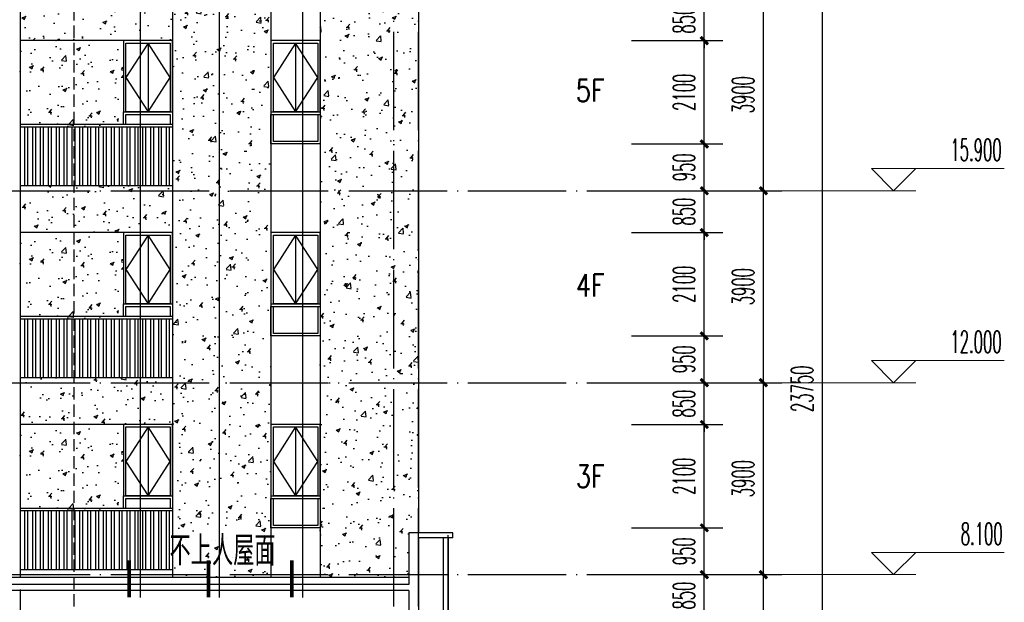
# Model space of a CAD drawing. Extents: x 1779708 to 7299578, y -1121471 to 88434.
# Tile 598 of 656: x 5553262 to 5573283, y -942144 to -930307. Entities that reach past the tile are written whole.
import ezdxf

# ---------------------------------------------------------------- set-up
doc = ezdxf.new("R2010")
doc.units = 0
doc.header["$LTSCALE"] = 1000
doc.header["$MEASUREMENT"] = 0
doc.linetypes.add('DASH', pattern=[0.35, 0.25, -0.1])
doc.linetypes.add('DOTE', pattern=[2.42, 2, -0.2, 0.02, -0.2])
doc.layers.get('0').update_dxf_attribs({"linetype": 'CONTINUOUS'})
doc.layers.get('Defpoints').update_dxf_attribs({"linetype": 'CONTINUOUS'})
doc.layers.add('DIM_ELEV', color=3, linetype='CONTINUOUS', lineweight=13)
for name, color, linetype in [('DIM_IDEN', 3, 'CONTINUOUS'), ('DOTE', 1, 'DOTE'), ('PUB_DIM', 3, 'CONTINUOUS'), ('PUB_TEXT', 7, 'CONTINUOUS'), ('SPACE', 7, 'CONTINUOUS'), ('WALL', 255, 'CONTINUOUS'), ('WINDOW', 2, 'CONTINUOUS'), ('栏杆', 6, 'CONTINUOUS'), ('立面中线', 140, 'CONTINUOUS'), ('立面填充图例白', 7, 'CONTINUOUS'), ('立面粗线', 30, 'CONTINUOUS'), ('立面细线', 114, 'CONTINUOUS')]:
    doc.layers.add(name, color=color, linetype=linetype)
doc.styles.add('_TCH_DIM', font='SIMPLEX.shx', dxfattribs={"width": 0.7, "bigfont": 'GBCBIG.shx'})
doc.styles.add('_TCH_DIM_T3', font='SIMPLEX.shx', dxfattribs={"width": 0.494118, "bigfont": 'GBCBIG.shx'})
doc.styles.add('_TCH_SPACE', font='SIMPLEX', dxfattribs={"height": 5, "bigfont": 'GBCBIG'})
doc.styles.add('dim_font', font='SIMPLEX.shx', dxfattribs={"width": 0.8})
doc.dimstyles.new('_TCH_ARCH&&150', dxfattribs={"dimtxt": 446.25, "dimasz": 150, "dimexe": 375, "dimexo": 450, "dimgap": 189.375, "dimtad": 1, "dimdec": 0, "dimzin": 0, "dimdsep": 46, "dimtxsty": '_TCH_DIM_T3', "dimblk": 'ARCHTICK', "dimcen": 0.09, "dimdle": 225, "dimclrt": 7, "dimazin": 2, "dimtfac": 1, "dimtdec": 0, "dimtix": 1, "dimtmove": 2, "dimatfit": 3, "dimfxl": 250, "dimtolj": 1, "dimtzin": 0, "dimarcsym": 0})
pattern_1 = [(50, (0, -3328.6), (819.83101, -71.725885), [85.725, -942.975]), (355, (0, -3328.6), (-158.59272, 859.75489), [68.58, -754.38]), (100.451, (68.3, -3334.6), (661.24126, 788.0251), [72.855, -801.405]), (46.1842, (0, -3100), (1219.85568, -189.19048), [128.5875, -1414.4625]), (96.6356, (101.7, -3115.8), (1068.31906, 1113.415), [109.2825, -1202.1075]), (351.184, (0, -3100), (1068.32073, 1113.41303), [102.87, -1131.57]), (21, (114.3, -3157.15), (682.26696, -460.19483), [85.725, -942.975]), (326, (114.3, -3157.15), (278.10913, 828.84585), [68.58, -754.38]), (71.4514, (171.16, -3195.5), (960.37421, 368.65286), [72.855, -801.405]), (37.5, (0, -3328.6), (13.898715, 380.497675), [0, -745.236, 0, -765.81, 0, -757.2375]), (7.5, (0, -3328.6), (300.68848, 450.812587), [0, -436.626, 0, -728.091, 0, -288.6075]), (327.5, (-254.9, -3328.6), (610.157678, -25.779348), [0, -285.75, 0, -891.54, 0, -1183.005]), (317.5, (-369.2, -3328.6), (666.581316, 114.41921), [0, -371.475, 0, -592.074, 0, -840.105])]

# ---------------------------------------------------------------- blocks, each defined once
blk = doc.blocks.new('_ArchTick')
at = {"color": 0, "linetype": 'ByBlock', "const_width": 0.4}
blk.add_lwpolyline([(-0.5, -0.5), (0.5, 0.5)], dxfattribs=at)
blk = doc.blocks.new('*D191')
at = {"layer": 'Defpoints', "color": 0, "transparency": 16777216}
for p in [(5567650, -925932), (5569583, -925932), (5567650, -949682)]:
    blk.add_point(p, dxfattribs=at)
at = {"layer": 'PUB_DIM', "color": 0, "lineweight": -2, "transparency": 16777216}
for p, q in [((5569583, -949907), (5569583, -925707)), ((5568100, -925932), (5569958, -925932)), ((5568100, -949682), (5569958, -949682))]:
    blk.add_line(p, q, dxfattribs=at)
at = {"layer": 'PUB_DIM', "color": 0, "lineweight": -2, "transparency": 16777216, "xscale": 150, "yscale": 150, "zscale": 150}
for p, rotation in [((5569583, -925932), 90), ((5569583, -949682), 270)]:
    blk.add_blockref('_ArchTick', p, dxfattribs=dict(at, rotation=rotation))
at = {"layer": 'PUB_DIM', "color": 7, "transparency": 16777216, "insert": (5569170, -937807), "char_height": 446.2, "attachment_point": 5, "rotation": 90, "style": '_TCH_DIM_T3'}
blk.add_mtext('\\A1;23750', dxfattribs=at)
blk = doc.blocks.new('*D194')
at = {"layer": 'Defpoints', "color": 0, "transparency": 16777216}
for p in [(5566450, -941582), (5568383, -941582), (5566450, -945482)]:
    blk.add_point(p, dxfattribs=at)
at = {"layer": 'PUB_DIM', "color": 0, "lineweight": -2, "transparency": 16777216}
for p, q in [((5568383, -945707), (5568383, -941357)), ((5566900, -941582), (5568758, -941582)), ((5566900, -945482), (5568758, -945482))]:
    blk.add_line(p, q, dxfattribs=at)
at = {"layer": 'PUB_DIM', "color": 0, "lineweight": -2, "transparency": 16777216, "xscale": 150, "yscale": 150, "zscale": 150}
for p, rotation in [((5568383, -941582), 90), ((5568383, -945482), 270)]:
    blk.add_blockref('_ArchTick', p, dxfattribs=dict(at, rotation=rotation))
at = {"layer": 'PUB_DIM', "color": 7, "transparency": 16777216, "insert": (5567970, -943532), "char_height": 446.2, "attachment_point": 5, "rotation": 90, "style": '_TCH_DIM_T3'}
blk.add_mtext('\\A1;3900', dxfattribs=at)
blk = doc.blocks.new('*D195')
at = {"layer": 'Defpoints', "color": 0, "transparency": 16777216}
for p in [(5566450, -937682), (5568383, -937682), (5566450, -941582)]:
    blk.add_point(p, dxfattribs=at)
at = {"layer": 'PUB_DIM', "color": 0, "lineweight": -2, "transparency": 16777216}
for p, q in [((5568383, -941807), (5568383, -937457)), ((5566900, -937682), (5568758, -937682)), ((5566900, -941582), (5568758, -941582))]:
    blk.add_line(p, q, dxfattribs=at)
at = {"layer": 'PUB_DIM', "color": 0, "lineweight": -2, "transparency": 16777216, "xscale": 150, "yscale": 150, "zscale": 150}
for p, rotation in [((5568383, -937682), 90), ((5568383, -941582), 270)]:
    blk.add_blockref('_ArchTick', p, dxfattribs=dict(at, rotation=rotation))
at = {"layer": 'PUB_DIM', "color": 7, "transparency": 16777216, "insert": (5567970, -939632), "char_height": 446.2, "attachment_point": 5, "rotation": 90, "style": '_TCH_DIM_T3'}
blk.add_mtext('\\A1;3900', dxfattribs=at)
blk = doc.blocks.new('*D196')
at = {"layer": 'Defpoints', "color": 0, "transparency": 16777216}
for p in [(5566450, -933782), (5568383, -933782), (5566450, -937682)]:
    blk.add_point(p, dxfattribs=at)
at = {"layer": 'PUB_DIM', "color": 0, "lineweight": -2, "transparency": 16777216}
for p, q in [((5568383, -937907), (5568383, -933557)), ((5566900, -933782), (5568758, -933782)), ((5566900, -937682), (5568758, -937682))]:
    blk.add_line(p, q, dxfattribs=at)
at = {"layer": 'PUB_DIM', "color": 0, "lineweight": -2, "transparency": 16777216, "xscale": 150, "yscale": 150, "zscale": 150}
for p, rotation in [((5568383, -933782), 90), ((5568383, -937682), 270)]:
    blk.add_blockref('_ArchTick', p, dxfattribs=dict(at, rotation=rotation))
at = {"layer": 'PUB_DIM', "color": 7, "transparency": 16777216, "insert": (5567970, -935732), "char_height": 446.2, "attachment_point": 5, "rotation": 90, "style": '_TCH_DIM_T3'}
blk.add_mtext('\\A1;3900', dxfattribs=at)
blk = doc.blocks.new('*D197')
at = {"layer": 'Defpoints', "color": 0, "transparency": 16777216}
for p in [(5566450, -929882), (5568383, -929882), (5566450, -933782)]:
    blk.add_point(p, dxfattribs=at)
at = {"layer": 'PUB_DIM', "color": 0, "lineweight": -2, "transparency": 16777216}
for p, q in [((5568383, -934007), (5568383, -929657)), ((5566900, -929882), (5568758, -929882)), ((5566900, -933782), (5568758, -933782))]:
    blk.add_line(p, q, dxfattribs=at)
at = {"layer": 'PUB_DIM', "color": 0, "lineweight": -2, "transparency": 16777216, "xscale": 150, "yscale": 150, "zscale": 150}
for p, rotation in [((5568383, -929882), 90), ((5568383, -933782), 270)]:
    blk.add_blockref('_ArchTick', p, dxfattribs=dict(at, rotation=rotation))
at = {"layer": 'PUB_DIM', "color": 7, "transparency": 16777216, "insert": (5567970, -931832), "char_height": 446.2, "attachment_point": 5, "rotation": 90, "style": '_TCH_DIM_T3'}
blk.add_mtext('\\A1;3900', dxfattribs=at)
blk = doc.blocks.new('*D407')
at = {"layer": 'Defpoints', "color": 0, "transparency": 16777216}
for p in [(5565250, -941582), (5567183, -941582), (5565250, -942432)]:
    blk.add_point(p, dxfattribs=at)
at = {"layer": 'PUB_DIM', "color": 0, "lineweight": -2, "transparency": 16777216}
for p, q in [((5567183, -941582), (5567183, -941432)), ((5565700, -941582), (5567558, -941582)), ((5567183, -942432), (5567183, -941582)), ((5565700, -942432), (5567558, -942432)), ((5567183, -942432), (5567183, -942582))]:
    blk.add_line(p, q, dxfattribs=at)
at = {"layer": 'PUB_DIM', "color": 0, "lineweight": -2, "transparency": 16777216, "xscale": 150, "yscale": 150, "zscale": 150}
for p, rotation in [((5567183, -941582), 270), ((5567183, -942432), 90)]:
    blk.add_blockref('_ArchTick', p, dxfattribs=dict(at, rotation=rotation))
at = {"layer": 'PUB_DIM', "color": 7, "transparency": 16777216, "insert": (5566770, -942007), "char_height": 446.2, "attachment_point": 5, "rotation": 90, "style": '_TCH_DIM_T3'}
blk.add_mtext('\\A1;850', dxfattribs=at)
blk = doc.blocks.new('*D408')
at = {"layer": 'Defpoints', "color": 0, "transparency": 16777216}
for p in [(5565250, -940632), (5567183, -940632), (5565250, -941582)]:
    blk.add_point(p, dxfattribs=at)
at = {"layer": 'PUB_DIM', "color": 0, "lineweight": -2, "transparency": 16777216}
for p, q in [((5567183, -941807), (5567183, -940407)), ((5565700, -940632), (5567558, -940632)), ((5565700, -941582), (5567558, -941582))]:
    blk.add_line(p, q, dxfattribs=at)
at = {"layer": 'PUB_DIM', "color": 0, "lineweight": -2, "transparency": 16777216, "xscale": 150, "yscale": 150, "zscale": 150}
for p, rotation in [((5567183, -940632), 90), ((5567183, -941582), 270)]:
    blk.add_blockref('_ArchTick', p, dxfattribs=dict(at, rotation=rotation))
at = {"layer": 'PUB_DIM', "color": 7, "transparency": 16777216, "insert": (5566770, -941107), "char_height": 446.2, "attachment_point": 5, "rotation": 90, "style": '_TCH_DIM_T3'}
blk.add_mtext('\\A1;950', dxfattribs=at)
blk = doc.blocks.new('*D409')
at = {"layer": 'Defpoints', "color": 0, "transparency": 16777216}
for p in [(5565250, -938532), (5567183, -938532), (5565250, -940632)]:
    blk.add_point(p, dxfattribs=at)
at = {"layer": 'PUB_DIM', "color": 0, "lineweight": -2, "transparency": 16777216}
for p, q in [((5567183, -940857), (5567183, -938307)), ((5565700, -938532), (5567558, -938532)), ((5565700, -940632), (5567558, -940632))]:
    blk.add_line(p, q, dxfattribs=at)
at = {"layer": 'PUB_DIM', "color": 0, "lineweight": -2, "transparency": 16777216, "xscale": 150, "yscale": 150, "zscale": 150}
for p, rotation in [((5567183, -938532), 90), ((5567183, -940632), 270)]:
    blk.add_blockref('_ArchTick', p, dxfattribs=dict(at, rotation=rotation))
at = {"layer": 'PUB_DIM', "color": 7, "transparency": 16777216, "insert": (5566770, -939582), "char_height": 446.2, "attachment_point": 5, "rotation": 90, "style": '_TCH_DIM_T3'}
blk.add_mtext('\\A1;2100', dxfattribs=at)
blk = doc.blocks.new('*D410')
at = {"layer": 'Defpoints', "color": 0, "transparency": 16777216}
for p in [(5565250, -937682), (5567183, -937682), (5565250, -938532)]:
    blk.add_point(p, dxfattribs=at)
at = {"layer": 'PUB_DIM', "color": 0, "lineweight": -2, "transparency": 16777216}
for p, q in [((5567183, -937682), (5567183, -937532)), ((5565700, -937682), (5567558, -937682)), ((5567183, -938532), (5567183, -937682)), ((5565700, -938532), (5567558, -938532)), ((5567183, -938532), (5567183, -938682))]:
    blk.add_line(p, q, dxfattribs=at)
at = {"layer": 'PUB_DIM', "color": 0, "lineweight": -2, "transparency": 16777216, "xscale": 150, "yscale": 150, "zscale": 150}
for p, rotation in [((5567183, -937682), 270), ((5567183, -938532), 90)]:
    blk.add_blockref('_ArchTick', p, dxfattribs=dict(at, rotation=rotation))
at = {"layer": 'PUB_DIM', "color": 7, "transparency": 16777216, "insert": (5566770, -938107), "char_height": 446.2, "attachment_point": 5, "rotation": 90, "style": '_TCH_DIM_T3'}
blk.add_mtext('\\A1;850', dxfattribs=at)
blk = doc.blocks.new('*D411')
at = {"layer": 'Defpoints', "color": 0, "transparency": 16777216}
for p in [(5565250, -936732), (5567183, -936732), (5565250, -937682)]:
    blk.add_point(p, dxfattribs=at)
at = {"layer": 'PUB_DIM', "color": 0, "lineweight": -2, "transparency": 16777216}
for p, q in [((5567183, -937907), (5567183, -936507)), ((5565700, -936732), (5567558, -936732)), ((5565700, -937682), (5567558, -937682))]:
    blk.add_line(p, q, dxfattribs=at)
at = {"layer": 'PUB_DIM', "color": 0, "lineweight": -2, "transparency": 16777216, "xscale": 150, "yscale": 150, "zscale": 150}
for p, rotation in [((5567183, -936732), 90), ((5567183, -937682), 270)]:
    blk.add_blockref('_ArchTick', p, dxfattribs=dict(at, rotation=rotation))
at = {"layer": 'PUB_DIM', "color": 7, "transparency": 16777216, "insert": (5566770, -937207), "char_height": 446.2, "attachment_point": 5, "rotation": 90, "style": '_TCH_DIM_T3'}
blk.add_mtext('\\A1;950', dxfattribs=at)
blk = doc.blocks.new('*D412')
at = {"layer": 'Defpoints', "color": 0, "transparency": 16777216}
for p in [(5565250, -934632), (5567183, -934632), (5565250, -936732)]:
    blk.add_point(p, dxfattribs=at)
at = {"layer": 'PUB_DIM', "color": 0, "lineweight": -2, "transparency": 16777216}
for p, q in [((5567183, -936957), (5567183, -934407)), ((5565700, -934632), (5567558, -934632)), ((5565700, -936732), (5567558, -936732))]:
    blk.add_line(p, q, dxfattribs=at)
at = {"layer": 'PUB_DIM', "color": 0, "lineweight": -2, "transparency": 16777216, "xscale": 150, "yscale": 150, "zscale": 150}
for p, rotation in [((5567183, -934632), 90), ((5567183, -936732), 270)]:
    blk.add_blockref('_ArchTick', p, dxfattribs=dict(at, rotation=rotation))
at = {"layer": 'PUB_DIM', "color": 7, "transparency": 16777216, "insert": (5566770, -935682), "char_height": 446.2, "attachment_point": 5, "rotation": 90, "style": '_TCH_DIM_T3'}
blk.add_mtext('\\A1;2100', dxfattribs=at)
blk = doc.blocks.new('*D413')
at = {"layer": 'Defpoints', "color": 0, "transparency": 16777216}
for p in [(5565250, -933782), (5567183, -933782), (5565250, -934632)]:
    blk.add_point(p, dxfattribs=at)
at = {"layer": 'PUB_DIM', "color": 0, "lineweight": -2, "transparency": 16777216}
for p, q in [((5567183, -933782), (5567183, -933632)), ((5565700, -933782), (5567558, -933782)), ((5567183, -934632), (5567183, -933782)), ((5565700, -934632), (5567558, -934632)), ((5567183, -934632), (5567183, -934782))]:
    blk.add_line(p, q, dxfattribs=at)
at = {"layer": 'PUB_DIM', "color": 0, "lineweight": -2, "transparency": 16777216, "xscale": 150, "yscale": 150, "zscale": 150}
for p, rotation in [((5567183, -933782), 270), ((5567183, -934632), 90)]:
    blk.add_blockref('_ArchTick', p, dxfattribs=dict(at, rotation=rotation))
at = {"layer": 'PUB_DIM', "color": 7, "transparency": 16777216, "insert": (5566770, -934207), "char_height": 446.2, "attachment_point": 5, "rotation": 90, "style": '_TCH_DIM_T3'}
blk.add_mtext('\\A1;850', dxfattribs=at)
blk = doc.blocks.new('*D414')
at = {"layer": 'Defpoints', "color": 0, "transparency": 16777216}
for p in [(5565250, -932832), (5567183, -932832), (5565250, -933782)]:
    blk.add_point(p, dxfattribs=at)
at = {"layer": 'PUB_DIM', "color": 0, "lineweight": -2, "transparency": 16777216}
for p, q in [((5567183, -934007), (5567183, -932607)), ((5565700, -932832), (5567558, -932832)), ((5565700, -933782), (5567558, -933782))]:
    blk.add_line(p, q, dxfattribs=at)
at = {"layer": 'PUB_DIM', "color": 0, "lineweight": -2, "transparency": 16777216, "xscale": 150, "yscale": 150, "zscale": 150}
for p, rotation in [((5567183, -932832), 90), ((5567183, -933782), 270)]:
    blk.add_blockref('_ArchTick', p, dxfattribs=dict(at, rotation=rotation))
at = {"layer": 'PUB_DIM', "color": 7, "transparency": 16777216, "insert": (5566770, -933307), "char_height": 446.2, "attachment_point": 5, "rotation": 90, "style": '_TCH_DIM_T3'}
blk.add_mtext('\\A1;950', dxfattribs=at)
blk = doc.blocks.new('*D415')
at = {"layer": 'Defpoints', "color": 0, "transparency": 16777216}
for p in [(5565250, -930732), (5567183, -930732), (5565250, -932832)]:
    blk.add_point(p, dxfattribs=at)
at = {"layer": 'PUB_DIM', "color": 0, "lineweight": -2, "transparency": 16777216}
for p, q in [((5567183, -933057), (5567183, -930507)), ((5565700, -930732), (5567558, -930732)), ((5565700, -932832), (5567558, -932832))]:
    blk.add_line(p, q, dxfattribs=at)
at = {"layer": 'PUB_DIM', "color": 0, "lineweight": -2, "transparency": 16777216, "xscale": 150, "yscale": 150, "zscale": 150}
for p, rotation in [((5567183, -930732), 90), ((5567183, -932832), 270)]:
    blk.add_blockref('_ArchTick', p, dxfattribs=dict(at, rotation=rotation))
at = {"layer": 'PUB_DIM', "color": 7, "transparency": 16777216, "insert": (5566770, -931782), "char_height": 446.2, "attachment_point": 5, "rotation": 90, "style": '_TCH_DIM_T3'}
blk.add_mtext('\\A1;2100', dxfattribs=at)
blk = doc.blocks.new('*D416')
at = {"layer": 'Defpoints', "color": 0, "transparency": 16777216}
for p in [(5565250, -929882), (5567183, -929882), (5565250, -930732)]:
    blk.add_point(p, dxfattribs=at)
at = {"layer": 'PUB_DIM', "color": 0, "lineweight": -2, "transparency": 16777216}
for p, q in [((5567183, -929882), (5567183, -929732)), ((5565700, -929882), (5567558, -929882)), ((5567183, -930732), (5567183, -929882)), ((5565700, -930732), (5567558, -930732)), ((5567183, -930732), (5567183, -930882))]:
    blk.add_line(p, q, dxfattribs=at)
at = {"layer": 'PUB_DIM', "color": 0, "lineweight": -2, "transparency": 16777216, "xscale": 150, "yscale": 150, "zscale": 150}
for p, rotation in [((5567183, -929882), 270), ((5567183, -930732), 90)]:
    blk.add_blockref('_ArchTick', p, dxfattribs=dict(at, rotation=rotation))
at = {"layer": 'PUB_DIM', "color": 7, "transparency": 16777216, "insert": (5566770, -930307), "char_height": 446.2, "attachment_point": 5, "rotation": 90, "style": '_TCH_DIM_T3'}
blk.add_mtext('\\A1;850', dxfattribs=at)

msp = doc.modelspace()

# ---------------------------------------------------------------- hatches: boundary and pattern name
at = {"layer": '立面填充图例白'}
h = msp.add_hatch(dxfattribs=at)
h.set_pattern_fill('AR-CONC', color=0, scale=450, style=0)
h.set_pattern_definition(pattern_1)
h.paths.add_polyline_path([(5561371.5, -924931.9), (5553271.5, -924931.9), (5553271.5, -926831.9), (5556371.5, -926831.9), (5556371.5, -928281.9), (5556371.5, -928531.9), (5556371.5, -929931.9), (5556371.5, -933831.9), (5556371.5, -937731.9), (5556371.5, -941631.9), (5558371.5, -941631.9), (5558371.5, -937731.9), (5558371.5, -933831.9), (5558371.5, -929931.9), (5558371.5, -926831.9), (5559371.5, -926831.9), (5559371.5, -928281.9), (5559371.5, -929931.9), (5559371.5, -933831.9), (5559371.5, -937731.9), (5559371.5, -941631.9), (5561171.5, -941631.9), (5561171.5, -940731.9), (5561371.5, -940731.9), (5561371.5, -937731.9), (5561371.5, -933831.9), (5561371.5, -929931.9)])
h = msp.add_hatch(dxfattribs=at)
h.set_pattern_fill('AR-CONC', color=0, scale=450, style=0)
h.set_pattern_definition(pattern_1)
h.paths.add_polyline_path([(5556371.5, -929931.9), (5556371.5, -929781.9), (5553271.5, -929781.9), (5553271.5, -929931.9), (5553271.5, -930731.9), (5556371.5, -930731.9)])
h.paths.add_polyline_path([(5556371.5, -933831.9), (5556371.5, -933681.9), (5553271.5, -933681.9), (5553271.5, -933831.9), (5553271.5, -934631.9), (5556371.5, -934631.9)])
h.paths.add_polyline_path([(5556371.5, -937731.9), (5556371.5, -937581.9), (5553271.5, -937581.9), (5553271.5, -937731.9), (5553271.5, -938531.9), (5556371.5, -938531.9)])
h = msp.add_hatch(dxfattribs=at)
h.set_pattern_fill('AR-CONC', color=0, scale=450, style=0)
h.set_pattern_definition([(50, (9e-10, -7278.6), (819.83101, -71.725885), [85.725, -942.975]), (355, (9e-10, -7278.6), (-158.59272, 859.75489), [68.58, -754.38]), (100.451, (68.3, -7284.6), (661.24126, 788.0251), [72.855, -801.405]), (46.1842, (9e-10, -7050), (1219.85568, -189.19048), [128.5875, -1414.4625]), (96.6356, (101.7, -7065.8), (1068.31906, 1113.415), [109.2825, -1202.1075]), (351.184, (9e-10, -7050), (1068.32073, 1113.41303), [102.87, -1131.57]), (21, (114.3, -7107.15), (682.26696, -460.19483), [85.725, -942.975]), (326, (114.3, -7107.15), (278.10913, 828.84585), [68.58, -754.38]), (71.4514, (171.16, -7145.5), (960.37421, 368.65286), [72.855, -801.405]), (37.5, (9e-10, -7278.6), (13.898715, 380.497675), [0, -745.236, 0, -765.81, 0, -757.2375]), (7.5, (9e-10, -7278.6), (300.68848, 450.812587), [0, -436.626, 0, -728.091, 0, -288.6075]), (327.5, (-254.9, -7278.6), (610.157678, -25.779348), [0, -285.75, 0, -891.54, 0, -1183.005]), (317.5, (-369.2, -7278.6), (666.581316, 114.41921), [0, -371.475, 0, -592.074, 0, -840.105])])
h.paths.add_polyline_path([(5555371.5, -930781.9), (5553271.5, -930781.9), (5553271.5, -932481.9), (5555371.5, -932481.9), (5555371.5, -932231.9)])
h = msp.add_hatch(dxfattribs=at)
h.set_pattern_fill('AR-CONC', color=0, scale=450, style=0)
h.set_pattern_definition([(50, (9e-10, -11178.6), (819.83101, -71.725885), [85.725, -942.975]), (355, (9e-10, -11178.6), (-158.59272, 859.75489), [68.58, -754.38]), (100.451, (68.3, -11184.6), (661.24126, 788.0251), [72.855, -801.405]), (46.1842, (9e-10, -10950), (1219.85568, -189.19048), [128.5875, -1414.4625]), (96.6356, (101.7, -10965.8), (1068.31906, 1113.415), [109.2825, -1202.1075]), (351.184, (9e-10, -10950), (1068.32073, 1113.41303), [102.87, -1131.57]), (21, (114.3, -11007.15), (682.26696, -460.19483), [85.725, -942.975]), (326, (114.3, -11007.15), (278.10913, 828.84585), [68.58, -754.38]), (71.4514, (171.16, -11045.5), (960.37421, 368.65286), [72.855, -801.405]), (37.5, (9e-10, -11178.6), (13.898715, 380.497675), [0, -745.236, 0, -765.81, 0, -757.2375]), (7.5, (9e-10, -11178.6), (300.68848, 450.812587), [0, -436.626, 0, -728.091, 0, -288.6075]), (327.5, (-254.9, -11178.6), (610.157678, -25.779348), [0, -285.75, 0, -891.54, 0, -1183.005]), (317.5, (-369.2, -11178.6), (666.581316, 114.41921), [0, -371.475, 0, -592.074, 0, -840.105])])
h.paths.add_polyline_path([(5555371.5, -934681.9), (5553271.5, -934681.9), (5553271.5, -936381.9), (5555371.5, -936381.9), (5555371.5, -936131.9)])
h = msp.add_hatch(dxfattribs=at)
h.set_pattern_fill('AR-CONC', color=0, scale=450, style=0)
h.set_pattern_definition([(50, (9e-10, -15078.6), (819.83101, -71.725885), [85.725, -942.975]), (355, (9e-10, -15078.6), (-158.59272, 859.75489), [68.58, -754.38]), (100.451, (68.3, -15084.6), (661.24126, 788.0251), [72.855, -801.405]), (46.1842, (9e-10, -14850), (1219.85568, -189.19048), [128.5875, -1414.4625]), (96.6356, (101.7, -14865.8), (1068.31906, 1113.415), [109.2825, -1202.1075]), (351.184, (9e-10, -14850), (1068.32073, 1113.41303), [102.87, -1131.57]), (21, (114.3, -14907.15), (682.26696, -460.19483), [85.725, -942.975]), (326, (114.3, -14907.15), (278.10913, 828.84585), [68.58, -754.38]), (71.4514, (171.16, -14945.5), (960.37421, 368.65286), [72.855, -801.405]), (37.5, (9e-10, -15078.6), (13.898715, 380.497675), [0, -745.236, 0, -765.81, 0, -757.2375]), (7.5, (9e-10, -15078.6), (300.68848, 450.812587), [0, -436.626, 0, -728.091, 0, -288.6075]), (327.5, (-254.9, -15078.6), (610.157678, -25.779348), [0, -285.75, 0, -891.54, 0, -1183.005]), (317.5, (-369.2, -15078.6), (666.581316, 114.41921), [0, -371.475, 0, -592.074, 0, -840.105])])
h.paths.add_polyline_path([(5555371.5, -938581.9), (5553271.5, -938581.9), (5553271.5, -940281.9), (5555371.5, -940281.9), (5555371.5, -940031.9)])

# ---------------------------------------------------------------- linework, layer by layer
at = {"layer": 'DIM_ELEV'}
for p, q in [((5571032.7, -933781.9), (5570582.7, -933331.9)), ((5570582.7, -933331.9), (5573282.7, -933331.9)), ((5571032.7, -933781.9), (5571482.7, -933331.9)), ((5568557.7, -933781.9), (5571482.7, -933781.9)), ((5571032.7, -937681.9), (5570582.7, -937231.9)), ((5570582.7, -937231.9), (5573282.7, -937231.9)), ((5571032.7, -937681.9), (5571482.7, -937231.9)), ((5568557.7, -937681.9), (5571482.7, -937681.9)), ((5571032.7, -941581.9), (5570582.7, -941131.9)), ((5570582.7, -941131.9), (5573282.7, -941131.9)), ((5571032.7, -941581.9), (5571482.7, -941131.9)), ((5568557.7, -941581.9), (5571482.7, -941581.9))]:
    msp.add_line(p, q, dxfattribs=at)
at = {"layer": 'DIM_IDEN'}
for p, q in [((5555715.6, -942043.1), (5555715.6, -918484.6)), ((5557326, -942043.1), (5557326, -920317.6)), ((5559021.3, -942043.1), (5559021.3, -922622.8))]:
    msp.add_line(p, q, dxfattribs=at)
at = {"layer": 'DIM_IDEN', "linetype": 'DASH'}
msp.add_lwpolyline([(5552280.9, -943576.2), (5553368.6, -943576.2, 0.4142136), (5554368.6, -942576.2), (5554368.6, -921621.9, 0.4142136), (5553368.6, -920621.9), (5552280.9, -920621.9, 0.4142136), (5551280.9, -921621.9), (5551280.9, -942576.2, 0.4142136)], format="xyb", close=True, dxfattribs=at)
at = {"layer": 'DIM_IDEN', "const_width": 75}
for points in [[(5555490.6, -942043.1), (5555490.6, -941293.1)], [(5557101, -942043.1), (5557101, -941293.1)], [(5558796.3, -942043.1), (5558796.3, -941293.1)]]:
    msp.add_lwpolyline(points, dxfattribs=at)
at = {"layer": 'DOTE'}
for p, q in [((5560871.5, -954331.9), (5560871.5, -925931.9)), ((5561371.5, -954331.9), (5561371.5, -925931.9)), ((5477674.9, -933781.9), (5567316.7, -933781.9)), ((5477674.9, -937681.9), (5567316.7, -937681.9)), ((5477674.9, -941581.9), (5567316.7, -941581.9))]:
    msp.add_line(p, q, dxfattribs=at)
at = {"layer": 'WALL'}
for p, q in [((5561171.5, -940731.9), (5561171.5, -941781.9)), ((5561871.5, -940731.9), (5561171.5, -940731.9)), ((5562071.5, -940731.9), (5561871.5, -940731.9)), ((5562071.5, -940831.9), (5562071.5, -940731.9)), ((5561371.5, -940831.9), (5561371.5, -941881.9)), ((5561871.5, -940831.9), (5561371.5, -940831.9)), ((5562071.5, -940831.9), (5561871.5, -940831.9)), ((5561871.5, -940831.9), (5561871.5, -943181.9)), ((5561971.5, -940831.9), (5561971.5, -943181.9)), ((5561171.5, -941781.9), (5552971.5, -941781.9)), ((5561171.5, -941901.9), (5552971.5, -941901.9)), ((5561171.5, -941901.9), (5561171.5, -943281.9)), ((5561371.5, -941881.9), (5561371.5, -943181.9))]:
    msp.add_line(p, q, dxfattribs=at)
at = {"layer": 'WINDOW'}
for points in [[(5555421.5, -930781.9), (5556321.5, -930781.9), (5556321.5, -932181.9), (5555421.5, -932181.9)], [(5558421.5, -930781.9), (5559321.5, -930781.9), (5559321.5, -932181.9), (5558421.5, -932181.9)], [(5558421.5, -932231.9), (5559321.5, -932231.9), (5559321.5, -932781.9), (5558421.5, -932781.9)], [(5555421.5, -934681.9), (5556321.5, -934681.9), (5556321.5, -936081.9), (5555421.5, -936081.9)], [(5558421.5, -934681.9), (5559321.5, -934681.9), (5559321.5, -936081.9), (5558421.5, -936081.9)], [(5558421.5, -936131.9), (5559321.5, -936131.9), (5559321.5, -936681.9), (5558421.5, -936681.9)], [(5555421.5, -938581.9), (5556321.5, -938581.9), (5556321.5, -939981.9), (5555421.5, -939981.9)], [(5558421.5, -938581.9), (5559321.5, -938581.9), (5559321.5, -939981.9), (5558421.5, -939981.9)], [(5558421.5, -940031.9), (5559321.5, -940031.9), (5559321.5, -940581.9), (5558421.5, -940581.9)]]:
    msp.add_lwpolyline(points, close=True, dxfattribs=at)
for points in [[(5555421.5, -932431.9), (5555421.5, -932231.9), (5556321.5, -932231.9), (5556321.5, -932431.9)], [(5555421.5, -936331.9), (5555421.5, -936131.9), (5556321.5, -936131.9), (5556321.5, -936331.9)], [(5555421.5, -940231.9), (5555421.5, -940031.9), (5556321.5, -940031.9), (5556321.5, -940231.9)]]:
    msp.add_lwpolyline(points, dxfattribs=at)
at = {"layer": '栏杆'}
for points in [[(5553271.5, -932431.9), (5556371.5, -932431.9)], [(5553271.5, -932481.9), (5556371.5, -932481.9)], [(5553361.5, -932481.9), (5553361.5, -933681.9)], [(5553421.5, -932481.9), (5553421.5, -933681.9)], [(5553521.5, -932481.9), (5553521.5, -933681.9)], [(5553581.5, -932481.9), (5553581.5, -933681.9)], [(5553681.5, -932481.9), (5553681.5, -933681.9)], [(5553741.5, -932481.9), (5553741.5, -933681.9)], [(5553841.5, -932481.9), (5553841.5, -933681.9)], [(5553901.5, -932481.9), (5553901.5, -933681.9)], [(5554001.5, -932481.9), (5554001.5, -933681.9)], [(5554061.5, -932481.9), (5554061.5, -933681.9)], [(5554161.5, -932481.9), (5554161.5, -933681.9)], [(5554221.5, -932481.9), (5554221.5, -933681.9)], [(5554321.5, -932481.9), (5554321.5, -933681.9)], [(5554381.5, -932481.9), (5554381.5, -933681.9)], [(5554481.5, -932481.9), (5554481.5, -933681.9)], [(5554541.5, -932481.9), (5554541.5, -933681.9)], [(5554641.5, -932481.9), (5554641.5, -933681.9)], [(5554701.5, -932481.9), (5554701.5, -933681.9)], [(5554801.5, -932481.9), (5554801.5, -933681.9)], [(5554861.5, -932481.9), (5554861.5, -933681.9)], [(5554961.5, -932481.9), (5554961.5, -933681.9)], [(5555021.5, -932481.9), (5555021.5, -933681.9)], [(5555121.5, -932481.9), (5555121.5, -933681.9)], [(5555181.5, -932481.9), (5555181.5, -933681.9)], [(5555281.5, -932481.9), (5555281.5, -933681.9)], [(5555341.5, -932481.9), (5555341.5, -933681.9)], [(5555441.5, -932481.9), (5555441.5, -933681.9)], [(5555501.5, -932481.9), (5555501.5, -933681.9)], [(5555601.5, -932481.9), (5555601.5, -933681.9)], [(5555661.5, -932481.9), (5555661.5, -933681.9)], [(5555761.5, -932481.9), (5555761.5, -933681.9)], [(5555821.5, -932481.9), (5555821.5, -933681.9)], [(5555921.5, -932481.9), (5555921.5, -933681.9)], [(5555981.5, -932481.9), (5555981.5, -933681.9)], [(5556081.5, -932481.9), (5556081.5, -933681.9)], [(5556141.5, -932481.9), (5556141.5, -933681.9)], [(5556241.5, -932481.9), (5556241.5, -933681.9)], [(5556301.5, -932481.9), (5556301.5, -933681.9)], [(5553271.5, -936331.9), (5556371.5, -936331.9)], [(5553271.5, -936381.9), (5556371.5, -936381.9)], [(5553361.5, -936381.9), (5553361.5, -937581.9)], [(5553421.5, -936381.9), (5553421.5, -937581.9)], [(5553521.5, -936381.9), (5553521.5, -937581.9)], [(5553581.5, -936381.9), (5553581.5, -937581.9)], [(5553681.5, -936381.9), (5553681.5, -937581.9)], [(5553741.5, -936381.9), (5553741.5, -937581.9)], [(5553841.5, -936381.9), (5553841.5, -937581.9)], [(5553901.5, -936381.9), (5553901.5, -937581.9)], [(5554001.5, -936381.9), (5554001.5, -937581.9)], [(5554061.5, -936381.9), (5554061.5, -937581.9)], [(5554161.5, -936381.9), (5554161.5, -937581.9)], [(5554221.5, -936381.9), (5554221.5, -937581.9)], [(5554321.5, -936381.9), (5554321.5, -937581.9)], [(5554381.5, -936381.9), (5554381.5, -937581.9)], [(5554481.5, -936381.9), (5554481.5, -937581.9)], [(5554541.5, -936381.9), (5554541.5, -937581.9)], [(5554641.5, -936381.9), (5554641.5, -937581.9)], [(5554701.5, -936381.9), (5554701.5, -937581.9)], [(5554801.5, -936381.9), (5554801.5, -937581.9)], [(5554861.5, -936381.9), (5554861.5, -937581.9)], [(5554961.5, -936381.9), (5554961.5, -937581.9)], [(5555021.5, -936381.9), (5555021.5, -937581.9)], [(5555121.5, -936381.9), (5555121.5, -937581.9)], [(5555181.5, -936381.9), (5555181.5, -937581.9)], [(5555281.5, -936381.9), (5555281.5, -937581.9)], [(5555341.5, -936381.9), (5555341.5, -937581.9)], [(5555441.5, -936381.9), (5555441.5, -937581.9)], [(5555501.5, -936381.9), (5555501.5, -937581.9)], [(5555601.5, -936381.9), (5555601.5, -937581.9)], [(5555661.5, -936381.9), (5555661.5, -937581.9)], [(5555761.5, -936381.9), (5555761.5, -937581.9)], [(5555821.5, -936381.9), (5555821.5, -937581.9)], [(5555921.5, -936381.9), (5555921.5, -937581.9)], [(5555981.5, -936381.9), (5555981.5, -937581.9)], [(5556081.5, -936381.9), (5556081.5, -937581.9)], [(5556141.5, -936381.9), (5556141.5, -937581.9)], [(5556241.5, -936381.9), (5556241.5, -937581.9)], [(5556301.5, -936381.9), (5556301.5, -937581.9)], [(5553271.5, -940231.9), (5556371.5, -940231.9)], [(5553271.5, -940281.9), (5556371.5, -940281.9)], [(5553361.5, -940281.9), (5553361.5, -941481.9)], [(5553421.5, -940281.9), (5553421.5, -941481.9)], [(5553521.5, -940281.9), (5553521.5, -941481.9)], [(5553581.5, -940281.9), (5553581.5, -941481.9)], [(5553681.5, -940281.9), (5553681.5, -941481.9)], [(5553741.5, -940281.9), (5553741.5, -941481.9)], [(5553841.5, -940281.9), (5553841.5, -941481.9)], [(5553901.5, -940281.9), (5553901.5, -941481.9)], [(5554001.5, -940281.9), (5554001.5, -941481.9)], [(5554061.5, -940281.9), (5554061.5, -941481.9)], [(5554161.5, -940281.9), (5554161.5, -941481.9)], [(5554221.5, -940281.9), (5554221.5, -941481.9)], [(5554321.5, -940281.9), (5554321.5, -941481.9)], [(5554381.5, -940281.9), (5554381.5, -941481.9)], [(5554481.5, -940281.9), (5554481.5, -941481.9)], [(5554541.5, -940281.9), (5554541.5, -941481.9)], [(5554641.5, -940281.9), (5554641.5, -941481.9)], [(5554701.5, -940281.9), (5554701.5, -941481.9)], [(5554801.5, -940281.9), (5554801.5, -941481.9)], [(5554861.5, -940281.9), (5554861.5, -941481.9)], [(5554961.5, -940281.9), (5554961.5, -941481.9)], [(5555021.5, -940281.9), (5555021.5, -941481.9)], [(5555121.5, -940281.9), (5555121.5, -941481.9)], [(5555181.5, -940281.9), (5555181.5, -941481.9)], [(5555281.5, -940281.9), (5555281.5, -941481.9)], [(5555341.5, -940281.9), (5555341.5, -941481.9)], [(5555441.5, -940281.9), (5555441.5, -941481.9)], [(5555501.5, -940281.9), (5555501.5, -941481.9)], [(5555601.5, -940281.9), (5555601.5, -941481.9)], [(5555661.5, -940281.9), (5555661.5, -941481.9)], [(5555761.5, -940281.9), (5555761.5, -941481.9)], [(5555821.5, -940281.9), (5555821.5, -941481.9)], [(5555921.5, -940281.9), (5555921.5, -941481.9)], [(5555981.5, -940281.9), (5555981.5, -941481.9)], [(5556081.5, -940281.9), (5556081.5, -941481.9)], [(5556141.5, -940281.9), (5556141.5, -941481.9)], [(5556241.5, -940281.9), (5556241.5, -941481.9)], [(5556301.5, -940281.9), (5556301.5, -941481.9)]]:
    msp.add_lwpolyline(points, dxfattribs=at)
at = {"layer": '立面中线'}
for p, q in [((5561971.5, -949881.9), (5561971.5, -940781.9)), ((5553021.5, -941631.9), (5561171.5, -941631.9)), ((5553271.5, -941881.9), (5553271.5, -949731.9))]:
    msp.add_line(p, q, dxfattribs=at)
for points in [[(5555371.5, -932181.9), (5556371.5, -932181.9), (5556371.5, -930731.9), (5555371.5, -930731.9)], [(5558371.5, -932181.9), (5559371.5, -932181.9), (5559371.5, -930731.9), (5558371.5, -930731.9)], [(5558371.5, -932231.9), (5559371.5, -932231.9), (5559371.5, -932831.9), (5558371.5, -932831.9)], [(5555371.5, -936081.9), (5556371.5, -936081.9), (5556371.5, -934631.9), (5555371.5, -934631.9)], [(5558371.5, -936081.9), (5559371.5, -936081.9), (5559371.5, -934631.9), (5558371.5, -934631.9)], [(5558371.5, -936131.9), (5559371.5, -936131.9), (5559371.5, -936731.9), (5558371.5, -936731.9)], [(5555371.5, -939981.9), (5556371.5, -939981.9), (5556371.5, -938531.9), (5555371.5, -938531.9)], [(5558371.5, -939981.9), (5559371.5, -939981.9), (5559371.5, -938531.9), (5558371.5, -938531.9)], [(5558371.5, -940031.9), (5559371.5, -940031.9), (5559371.5, -940631.9), (5558371.5, -940631.9)]]:
    msp.add_lwpolyline(points, close=True, dxfattribs=at)
for points in [[(5555371.5, -932431.9), (5555371.5, -932181.9), (5556371.5, -932181.9), (5556371.5, -932431.9)], [(5555371.5, -936331.9), (5555371.5, -936081.9), (5556371.5, -936081.9), (5556371.5, -936331.9)], [(5555371.5, -940231.9), (5555371.5, -939981.9), (5556371.5, -939981.9), (5556371.5, -940231.9)]]:
    msp.add_lwpolyline(points, dxfattribs=at)
at = {"layer": '立面粗线'}
for p, q in [((5556371.5, -930731.9), (5553271.5, -930731.9)), ((5556371.5, -934631.9), (5553271.5, -934631.9)), ((5556371.5, -938531.9), (5553271.5, -938531.9))]:
    msp.add_line(p, q, dxfattribs=at)
for points in [[(5553271.5, -929931.9), (5553271.5, -933831.9)], [(5556371.5, -929931.9), (5556371.5, -933831.9)], [(5558371.5, -929931.9), (5558371.5, -933831.9)], [(5559371.5, -929931.9), (5559371.5, -933831.9)], [(5561371.5, -929931.9), (5561371.5, -933831.9)], [(5556371.5, -933681.9), (5553271.5, -933681.9)], [(5553271.5, -933831.9), (5553271.5, -937731.9)], [(5556371.5, -933831.9), (5556371.5, -937731.9)], [(5558371.5, -933831.9), (5558371.5, -937731.9)], [(5559371.5, -933831.9), (5559371.5, -937731.9)], [(5561371.5, -933831.9), (5561371.5, -937731.9)], [(5556371.5, -937581.9), (5553271.5, -937581.9)], [(5553271.5, -937731.9), (5553271.5, -941631.9)], [(5556371.5, -937731.9), (5556371.5, -941631.9)], [(5558371.5, -937731.9), (5558371.5, -941631.9)], [(5559371.5, -937731.9), (5559371.5, -941631.9)], [(5561371.5, -937731.9), (5561371.5, -940731.9)], [(5556371.5, -941481.9), (5553271.5, -941481.9)]]:
    msp.add_lwpolyline(points, dxfattribs=at)
at = {"layer": '立面细线'}
for p, q in [((5555871.5, -930781.9), (5555871.5, -932181.9)), ((5558871.5, -930781.9), (5558871.5, -932181.9)), ((5555871.5, -934681.9), (5555871.5, -936081.9)), ((5558871.5, -934681.9), (5558871.5, -936081.9)), ((5555871.5, -938581.9), (5555871.5, -939981.9)), ((5558871.5, -938581.9), (5558871.5, -939981.9))]:
    msp.add_line(p, q, dxfattribs=at)
for points in [[(5555871.5, -930781.9), (5555421.5, -931481.9), (5555871.5, -932181.9), (5556321.5, -931481.9), (5555871.5, -930781.9)], [(5558871.5, -930781.9), (5558421.5, -931481.9), (5558871.5, -932181.9), (5559321.5, -931481.9), (5558871.5, -930781.9)], [(5555871.5, -934681.9), (5555421.5, -935381.9), (5555871.5, -936081.9), (5556321.5, -935381.9), (5555871.5, -934681.9)], [(5558871.5, -934681.9), (5558421.5, -935381.9), (5558871.5, -936081.9), (5559321.5, -935381.9), (5558871.5, -934681.9)], [(5555871.5, -938581.9), (5555421.5, -939281.9), (5555871.5, -939981.9), (5556321.5, -939281.9), (5555871.5, -938581.9)], [(5558871.5, -938581.9), (5558421.5, -939281.9), (5558871.5, -939981.9), (5559321.5, -939281.9), (5558871.5, -938581.9)]]:
    msp.add_lwpolyline(points, dxfattribs=at)

# ---------------------------------------------------------------- texts
at = {"layer": 'PUB_DIM', "color": 7, "char_height": 450, "attachment_point": 5, "style": 'dim_font'}
for s, insert in [('5F', (5564863.2, -931744.5)), ('4F', (5564863.2, -935705.1)), ('3F', (5564863.2, -939584.6))]:
    msp.add_mtext(s, dxfattribs=dict(at, insert=insert))
at = {"layer": 'PUB_TEXT', "color": 7, "style": '_TCH_DIM', "width": 0.494118}
for s, p in [('15.900', (5572187.7, -933174.4)), ('12.000', (5572187.7, -937074.4)), ('8.100', (5572397.7, -940974.4))]:
    msp.add_text(s, height=446.25, dxfattribs=at).set_placement(p)
at = {"layer": 'SPACE', "style": '_TCH_SPACE'}
msp.add_text('不上人屋面', height=600, dxfattribs=at).set_placement((5556306.4, -941396.8))

# ---------------------------------------------------------------- dimensions: what is measured, and where the dimension line sits
at = {"layer": 'PUB_DIM'}
for p1, p2, picture, middle in [((5567649.9, -949681.9), (5567649.9, -925931.9), '*D191', (5569170.2, -937806.9)), ((5565249.9, -930731.9), (5565249.9, -929881.9), '*D416', (5566770.2, -930306.9)), ((5566449.9, -933781.9), (5566449.9, -929881.9), '*D197', (5567970.2, -931831.9)), ((5565249.9, -932831.9), (5565249.9, -930731.9), '*D415', (5566770.2, -931781.9)), ((5565249.9, -933781.9), (5565249.9, -932831.9), '*D414', (5566770.2, -933306.9)), ((5565249.9, -934631.9), (5565249.9, -933781.9), '*D413', (5566770.2, -934206.9)), ((5566449.9, -937681.9), (5566449.9, -933781.9), '*D196', (5567970.2, -935731.9)), ((5565249.9, -936731.9), (5565249.9, -934631.9), '*D412', (5566770.2, -935681.9)), ((5565249.9, -937681.9), (5565249.9, -936731.9), '*D411', (5566770.2, -937206.9)), ((5565249.9, -938531.9), (5565249.9, -937681.9), '*D410', (5566770.2, -938106.9)), ((5566449.9, -941581.9), (5566449.9, -937681.9), '*D195', (5567970.2, -939631.9)), ((5565249.9, -940631.9), (5565249.9, -938531.9), '*D409', (5566770.2, -939581.9)), ((5565249.9, -941581.9), (5565249.9, -940631.9), '*D408', (5566770.2, -941106.9)), ((5566449.9, -945481.9), (5566449.9, -941581.9), '*D194', (5567970.2, -943531.9)), ((5565249.9, -942431.9), (5565249.9, -941581.9), '*D407', (5566770.2, -942006.9))]:
    dim = msp.add_aligned_dim(p1=p1, p2=p2, distance=-1932.8, dimstyle='_TCH_ARCH&&150', dxfattribs=at)
    dim.commit()
    dim.dimension.update_dxf_attribs({"geometry": picture, "text_midpoint": middle})

doc.saveas('drawing.dxf')
